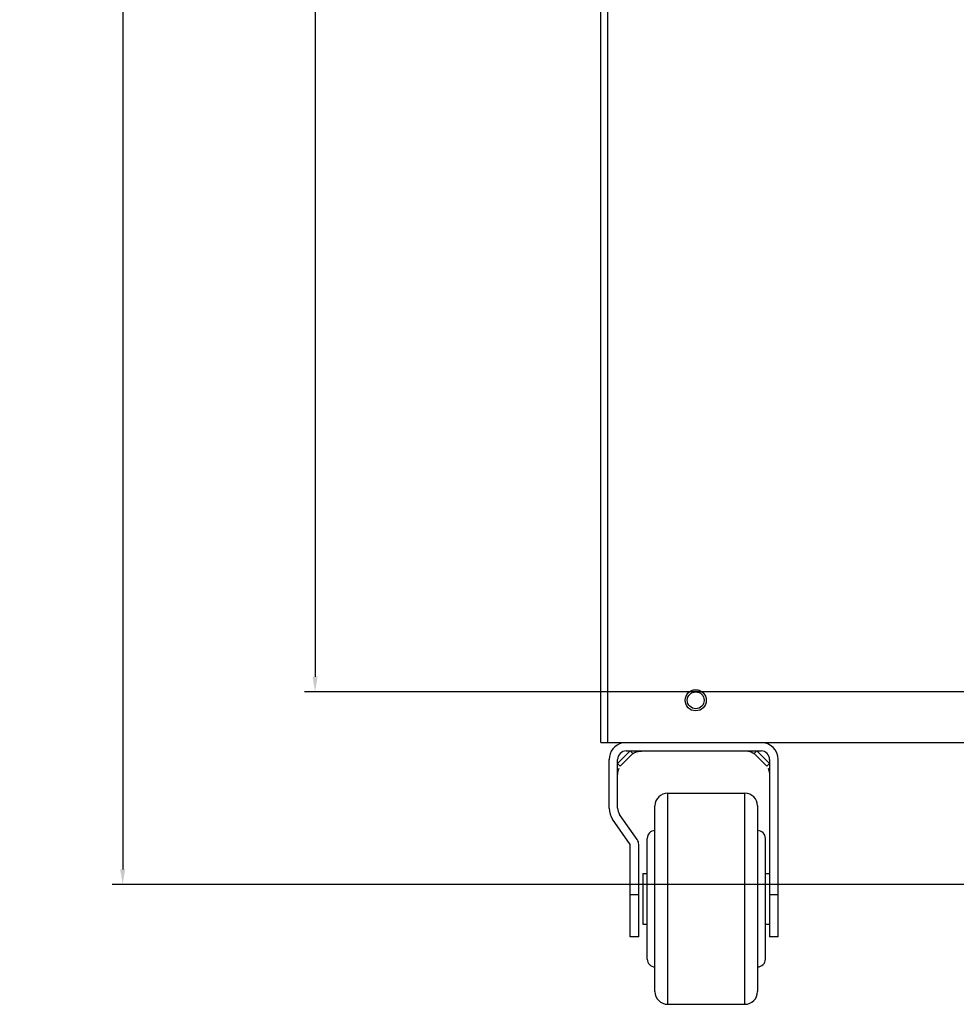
# Model space of a CAD drawing. Header units: millimetres. Extents: x 1117 to 38156, y -1945 to 7303.
# Tile 352 of 656: x 16195 to 16417, y 651 to 885. Entities that reach past the tile are written whole.
import ezdxf

# ---------------------------------------------------------------- set-up
doc = ezdxf.new("R2010")
doc.units = ezdxf.units.MM
doc.styles.get("Standard").update_dxf_attribs({"font": 'arial.ttf'})
doc.dimstyles.new('DIMSTYLE_1', dxfattribs={"dimtxt": 4.2, "dimasz": 3.6, "dimexe": 2.5, "dimexo": 0, "dimgap": 1.05, "dimtad": 1, "dimdsep": 46, "dimtxsty": 'Standard', "dimblk": '_FILLED', "dimblk1": '_FILLED', "dimblk2": '_FILLED', "dimcen": 0.09, "dimazin": 2, "dimtp": 0.01, "dimtm": 0.01, "dimtfac": 1, "dimtofl": 0, "dimtmove": 0, "dimatfit": 3, "dimldrblk": '_FILLED', "dimfxl": 0, "dimtolj": 1, "dimarcsym": 0})

# ---------------------------------------------------------------- blocks, each defined once
blk = doc.blocks.new('_FILLED')
at = {"color": 0, "linetype": 'ByBlock'}
blk.add_solid([(0, 0), (-1, 0.167), (-1, -0.167)], dxfattribs=at)
blk = doc.blocks.new('*D93')
at = {"color": 0, "linetype": 'Continuous', "lineweight": -2}
for p, q in [((16332.46, 1623.41), (16216.72, 1623.41)), ((16219.22, 1619.81), (16219.22, 683.37)), ((16445.96, 679.77), (16216.72, 679.77))]:
    blk.add_line(p, q, dxfattribs=at)
at = {"layer": 'Defpoints', "color": 0, "linetype": 'Continuous'}
for p in [(16332.46, 1623.41), (16219.22, 679.77), (16445.96, 679.77)]:
    blk.add_point(p, dxfattribs=at)
at = {"color": 0, "linetype": 'Continuous', "lineweight": -2, "xscale": 3.6, "yscale": 3.6, "zscale": 3.6}
for p, rotation in [((16219.22, 1623.41), 90), ((16219.22, 679.77), 270)]:
    blk.add_blockref('_FILLED', p, dxfattribs=dict(at, rotation=rotation))
at = {"color": 0, "linetype": 'Continuous', "insert": (16207.95, 1151.59), "char_height": 20, "attachment_point": 5, "rotation": 90}
blk.add_mtext('\\A1;943.64', dxfattribs=at)
blk = doc.blocks.new('*D78')
at = {"color": 0, "linetype": 'Continuous', "lineweight": -2}
for p, q in [((16399.96, 1622.41), (16262.29, 1622.41)), ((16264.79, 1618.81), (16264.79, 729.01)), ((16434.96, 725.41), (16262.29, 725.41))]:
    blk.add_line(p, q, dxfattribs=at)
at = {"layer": 'Defpoints', "color": 0, "linetype": 'Continuous'}
for p in [(16399.96, 1622.41), (16264.79, 725.41), (16434.96, 725.41)]:
    blk.add_point(p, dxfattribs=at)
at = {"color": 0, "linetype": 'Continuous', "lineweight": -2, "xscale": 3.6, "yscale": 3.6, "zscale": 3.6}
for p, rotation in [((16264.79, 1622.41), 90), ((16264.79, 725.41), 270)]:
    blk.add_blockref('_FILLED', p, dxfattribs=dict(at, rotation=rotation))
at = {"color": 0, "linetype": 'Continuous', "insert": (16253.53, 1173.91), "char_height": 20, "width": 44.2156, "attachment_point": 5, "rotation": 90}
blk.add_mtext('\\A1;885', dxfattribs=at)

msp = doc.modelspace()

# ---------------------------------------------------------------- linework, layer by layer
at = {"color": 7, "linetype": 'Continuous'}
for p, q in [((16332.461, 713.413), (16332.461, 1623.413)), ((16334.161, 713.413), (16334.161, 1575.413)), ((16332.461, 713.413), (16667.461, 713.413)), ((16336.461, 708.413), (16339.461, 711.413)), ((16338.461, 711.413), (16370.461, 711.413)), ((16340.081, 710.792), (16339.461, 711.413)), ((16369.461, 711.413), (16368.839, 710.792)), ((16369.461, 711.413), (16372.461, 708.413)), ((16334.461, 697.832), (16334.461, 709.413)), ((16336.461, 697.832), (16336.461, 709.413)), ((16337.082, 707.792), (16340.082, 710.792)), ((16340.068, 710.805), (16340.069, 710.805)), ((16340.069, 710.805), (16340.097, 710.805)), ((16340.074, 710.794), (16340.082, 710.792)), ((16340.082, 710.791), (16340.08, 710.79)), ((16340.08, 710.79), (16340.08, 710.789)), ((16340.085, 710.794), (16340.081, 710.792)), ((16340.096, 710.804), (16340.082, 710.792)), ((16340.082, 710.792), (16340.092, 710.801)), ((16340.097, 710.805), (16340.086, 710.795)), ((16340.09, 710.799), (16340.11, 710.816)), ((16340.111, 710.817), (16340.092, 710.801)), ((16340.097, 710.805), (16340.111, 710.817)), ((16368.826, 710.804), (16368.809, 710.818)), ((16368.829, 710.801), (16368.81, 710.817)), ((16368.812, 710.816), (16368.839, 710.792)), ((16368.832, 710.798), (16368.815, 710.813)), ((16368.836, 710.795), (16368.825, 710.804)), ((16368.831, 710.799), (16368.826, 710.804)), ((16368.826, 710.804), (16368.839, 710.792)), ((16368.839, 710.792), (16368.832, 710.798)), ((16368.839, 710.792), (16368.836, 710.794)), ((16368.838, 710.793), (16368.839, 710.792)), ((16371.839, 707.792), (16368.839, 710.792)), ((16372.461, 709.413), (16372.461, 667.413)), ((16374.461, 667.413), (16374.461, 709.413)), ((16337.082, 707.792), (16336.461, 708.413)), ((16372.461, 708.413), (16371.839, 707.792)), ((16348.311, 701.413), (16366.611, 701.413)), ((16348.311, 701.413), (16348.311, 651.413)), ((16366.611, 651.413), (16366.611, 701.413)), ((16345.311, 654.413), (16345.311, 698.413)), ((16369.611, 698.413), (16369.611, 654.413)), ((16339.456, 689.279), (16335.274, 695.251)), ((16341.094, 690.427), (16336.913, 696.398)), ((16343.461, 662.113), (16343.461, 690.713)), ((16371.461, 662.113), (16371.461, 690.713)), ((16339.461, 667.413), (16339.461, 689.263)), ((16341.461, 667.413), (16341.461, 689.263)), ((16342.461, 682.413), (16343.461, 682.413)), ((16342.461, 682.413), (16342.461, 670.413)), ((16371.461, 682.413), (16372.461, 682.413)), ((16339.461, 677.413), (16341.461, 677.413)), ((16372.461, 677.413), (16374.461, 677.413)), ((16342.461, 670.413), (16343.461, 670.413)), ((16371.461, 670.413), (16372.461, 670.413)), ((16341.461, 667.413), (16339.461, 667.413)), ((16374.461, 667.413), (16372.461, 667.413)), ((16348.311, 651.413), (16366.611, 651.413))]:
    msp.add_line(p, q, dxfattribs=at)
for points in [[(16340.083, 710.792), (16340.223, 710.897), (16340.271, 710.927), (16340.276, 710.93), (16340.312, 710.951), (16340.399, 710.997), (16340.514, 711.051), (16340.652, 711.108), (16340.802, 711.162), (16340.964, 711.212), (16341.135, 711.258), (16341.315, 711.299), (16341.503, 711.335), (16341.7, 711.364), (16341.905, 711.387), (16342.119, 711.403), (16342.34, 711.412), (16342.461, 711.413)], [(16366.464, 711.413), (16367.413, 711.335), (16368.096, 711.17), (16368.507, 711.004), (16368.678, 710.911), (16368.763, 710.854), (16368.812, 710.816)], [(16336.461, 705.415), (16336.496, 706.062), (16336.622, 706.767), (16336.823, 707.361)], [(16372.098, 707.361), (16372.299, 706.767), (16372.425, 706.062), (16372.461, 705.415)]]:
    msp.add_lwpolyline(points, dxfattribs=at)
for radius in [2.5, 2]:
    msp.add_circle((16354.961, 723.413), radius, dxfattribs=at)
for centre, radius, start, end in [((16338.461, 709.413), 4, 102.92037, 180), ((16338.461, 709.413), 2, 90, 180), ((16370.461, 709.413), 4, 0, 90), ((16370.461, 709.413), 2, 0, 90), ((16348.311, 698.413), 3, 90, 180), ((16366.611, 698.413), 3, 0, 90), ((16338.961, 697.832), 4.5, 180, 215), ((16338.961, 697.832), 2.5, 180, 215), ((16339.433, 689.263), 2.028, 0, 35), ((16345.311, 690.713), 1.85, 90, 180), ((16369.611, 690.713), 1.85, 0, 90), ((16339.433, 689.263), 0.028, 0, 35), ((16345.311, 662.113), 1.85, 180, 270), ((16369.611, 662.113), 1.85, 270, 0), ((16348.311, 654.413), 3, 180, 270), ((16366.611, 654.413), 3, 270, 0)]:
    msp.add_arc(centre, radius, start, end, dxfattribs=at)

# ---------------------------------------------------------------- dimensions: what is measured, and where the dimension line sits
at = {"linetype": 'Continuous'}
dim = msp.add_linear_dim(base=(16219.215, 679.772), p1=(16332.461, 1623.413), p2=(16445.961, 679.772), angle=90, dimstyle='DIMSTYLE_1', override={"dimtxt": 20}, dxfattribs=at)
dim.commit()
dim.dimension.update_dxf_attribs({"geometry": '*D93', "text_midpoint": (16207.947, 1151.592)})
dim = msp.add_linear_dim(base=(16264.792, 725.413), p1=(16399.961, 1622.413), p2=(16434.961, 725.413), angle=90, text='885', dimstyle='DIMSTYLE_1', override={"dimtxt": 20}, dxfattribs=at)
dim.commit()
dim.dimension.update_dxf_attribs({"geometry": '*D78', "text_midpoint": (16253.53, 1173.913)})

doc.saveas('drawing.dxf')
